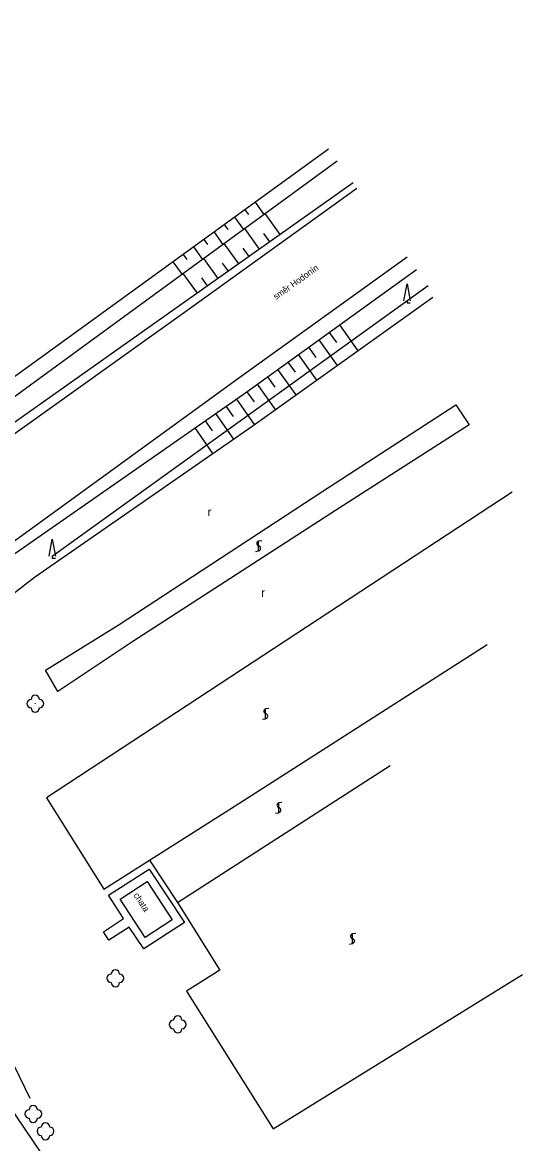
# Model space of a CAD drawing. Extents: x -577457 to -568404, y -1208466 to -1201387.
# Drawn here: x -570631.7 to -570572.5, y -1205007.9 to -1204875.4 of the extents above; entities that cross this region are included whole.
import ezdxf

# ---------------------------------------------------------------- set-up
doc = ezdxf.new("R2010")
doc.units = 0
for name, color, linetype in [('BUDOVY_MĚŘ', 7, 'Continuous'), ('POMOC_POPIS', 7, 'Continuous'), ('ROZHRANÍ_PLOCH', 7, 'Continuous'), ('VÝŠKOPIS', 7, 'Continuous'), ('ZELEŇ', 7, 'Continuous'), ('ZN_DOPLŇKOVÉ', 7, 'Continuous'), ('ZN_KULTUR', 7, 'Continuous')]:
    doc.layers.add(name, color=color, linetype=linetype)

msp = doc.modelspace()

# ---------------------------------------------------------------- linework, layer by layer
at = {"layer": 'BUDOVY_MĚŘ'}
msp.add_lwpolyline([(-570620.08, -1204979.02), (-570616.89, -1204976.93), (-570613.95, -1204981.46), (-570617.14, -1204983.55), (-570620.08, -1204979.02)], dxfattribs=at)
at = {"layer": 'ROZHRANÍ_PLOCH'}
for points in [[(-570656.19, -1204940.8), (-570611.94, -1204909.2), (-570592.11, -1204894.94)], [(-570651.37, -1204950.24), (-570606.22, -1204917.48), (-570586.16, -1204903.05)], [(-570621.49, -1204978.56), (-570616.67, -1204975.46), (-570612.48, -1204981.76), (-570617.3, -1204984.87), (-570619.05, -1204982.31), (-570621.43, -1204983.85), (-570622.08, -1204982.86), (-570619.69, -1204981.3), (-570621.49, -1204978.56)]]:
    msp.add_lwpolyline(points, dxfattribs=at)
at = {"layer": 'VÝŠKOPIS'}
for points in [[(-570605.35, -1204897.5), (-570604.93, -1204898.08)], [(-570604.13, -1204896.62), (-570603.09, -1204898.06)], [(-570606.56, -1204898.38), (-570605.51, -1204899.83)], [(-570601.18, -1204900.43), (-570602.93, -1204897.94)], [(-570608.99, -1204900.14), (-570607.94, -1204901.6)], [(-570607.78, -1204899.26), (-570607.36, -1204899.84)], [(-570603.63, -1204902.16), (-570605.36, -1204899.71)], [(-570602.4, -1204901.3), (-570603.1, -1204900.31)], [(-570610.2, -1204901.02), (-570609.78, -1204901.61)], [(-570606.07, -1204903.9), (-570607.78, -1204901.48)], [(-570612.63, -1204902.78), (-570612.21, -1204903.37)], [(-570611.42, -1204901.9), (-570610.36, -1204903.37)], [(-570604.85, -1204903.03), (-570605.54, -1204902.06)], [(-570613.85, -1204903.66), (-570612.78, -1204905.14)], [(-570608.52, -1204905.63), (-570610.2, -1204903.25)], [(-570607.3, -1204904.76), (-570607.98, -1204903.8)], [(-570610.97, -1204907.36), (-570612.63, -1204905.02)], [(-570609.75, -1204906.49), (-570610.42, -1204905.55)], [(-570594.17, -1204911.12), (-570591.98, -1204914.17)], [(-570595.39, -1204912), (-570594.51, -1204913.21)], [(-570597.82, -1204913.75), (-570596.95, -1204914.96)], [(-570596.61, -1204912.88), (-570594.42, -1204915.91)], [(-570599.04, -1204914.63), (-570596.86, -1204917.65)], [(-570601.47, -1204916.39), (-570599.31, -1204919.39)], [(-570600.26, -1204915.51), (-570599.39, -1204916.71)], [(-570602.69, -1204917.26), (-570601.82, -1204918.46)], [(-570605.12, -1204919.02), (-570604.26, -1204920.21)], [(-570603.91, -1204918.14), (-570601.75, -1204921.13)], [(-570606.35, -1204919.88), (-570604.24, -1204922.91)], [(-570608.82, -1204921.59), (-570606.7, -1204924.62)], [(-570607.59, -1204920.73), (-570606.74, -1204921.95)], [(-570610.05, -1204922.45), (-570609.2, -1204923.66)], [(-570611.28, -1204923.3), (-570609.17, -1204926.33)]]:
    msp.add_lwpolyline(points, dxfattribs=at)
at = {"layer": 'ZELEŇ'}
for points in [[(-570628.13, -1204938.45), (-570583.66, -1204906.47)], [(-570628.91, -1204951.93), (-570620.35, -1204946.61), (-570596.14, -1204930.78), (-570580.41, -1204920.55), (-570578.81, -1204922.93), (-570594.64, -1204933.07), (-570618.73, -1204948.64), (-570627.49, -1204954.45), (-570628.91, -1204951.93)], [(-570573.73, -1204930.88), (-570628.81, -1204967.05), (-570622.03, -1204977.82), (-570616.62, -1204974.39)], [(-570616.62, -1204974.39), (-570606.07, -1204967.72), (-570576.68, -1204948.92)], [(-570613.33, -1204979.4), (-570588.18, -1204963.21)], [(-570616.62, -1204974.39), (-570613.33, -1204979.4)], [(-570613.33, -1204979.4), (-570608.31, -1204987.41), (-570612.25, -1204989.88), (-570602.02, -1205006.18), (-570572.5, -1204987.92)]]:
    msp.add_lwpolyline(points, dxfattribs=at)
for centre in [(-570630.14, -1204955.9), (-570620.66, -1204988.37), (-570613.29, -1204993.83), (-570630.38, -1205004.41), (-570628.93, -1205006.46)]:
    msp.add_circle(centre, 0.0005, dxfattribs=at)
for centre, start, end in [((-570630.64, -1204955.9), 90, 270), ((-570630.14, -1204955.4), 0, 180), ((-570629.64, -1204955.9), 270, 90), ((-570630.14, -1204956.4), 180, 360), ((-570621.16, -1204988.37), 90, 270), ((-570620.66, -1204987.87), 0, 180), ((-570620.16, -1204988.37), 270, 90), ((-570620.66, -1204988.87), 180, 360), ((-570613.29, -1204993.33), 0, 180), ((-570613.79, -1204993.83), 90, 270), ((-570613.29, -1204994.33), 180, 360), ((-570612.79, -1204993.83), 270, 90), ((-570630.88, -1205004.41), 90, 270), ((-570630.38, -1205003.91), 0, 180), ((-570629.88, -1205004.41), 270, 90), ((-570630.38, -1205004.91), 180, 360), ((-570629.43, -1205006.46), 90, 270), ((-570628.93, -1205005.96), 0, 180), ((-570628.43, -1205006.46), 270, 90), ((-570628.93, -1205006.96), 180, 360)]:
    msp.add_arc(centre, 0.5, start, end, dxfattribs=at)
at = {"layer": 'ZN_DOPLŇKOVÉ'}
for points in [[(-570595.45, -1204890.33), (-570657.71, -1204935.44), (-570672.53, -1204906.65), (-570688.85, -1204870.61), (-570697.87, -1204843.81), (-570707.71, -1204816.41), (-570719.49, -1204787.9), (-570733.17, -1204766.85), (-570748.48, -1204744.93), (-570750.42, -1204742.15)], [(-570594.44, -1204891.75), (-570653.41, -1204934.8), (-570657.84, -1204937.89)], [(-570592.54, -1204894.33), (-570656.39, -1204939.46), (-570656.59, -1204940.17)], [(-570650.82, -1204950.84), (-570605.12, -1204919.02), (-570585.06, -1204904.55)], [(-570630.76, -1205002.59), (-570634.55, -1204994.79), (-570643.71, -1204974.29), (-570644.58, -1204965.67), (-570644.74, -1204956.36), (-570641.1, -1204949.38), (-570630.22, -1204940.94), (-570604.37, -1204923), (-570583.12, -1204907.85)], [(-570641, -1204991.45), (-570639.16, -1204994.65), (-570634.44, -1205001.71), (-570626.52, -1205013.37), (-570622.78, -1205023), (-570621.43, -1205023.81), (-570619.42, -1205024.24), (-570617.99, -1205022.42), (-570616.44, -1205017.04), (-570617.72, -1205012.82), (-570620.03, -1205010.53), (-570626.52, -1205013.37)]]:
    msp.add_lwpolyline(points, dxfattribs=at)
at = {"layer": 'ZN_KULTUR'}
for p, q in [((-570603.73, -1204937.89), (-570603.73, -1204936.64)), ((-570603.35, -1204936.64), (-570603.73, -1204936.69)), ((-570604.1, -1204937.89), (-570603.73, -1204937.84)), ((-570602.89, -1204957.73), (-570602.89, -1204956.48)), ((-570602.52, -1204956.48), (-570602.89, -1204956.53)), ((-570603.27, -1204957.73), (-570602.89, -1204957.68)), ((-570601.34, -1204968.84), (-570601.34, -1204967.59)), ((-570600.96, -1204967.59), (-570601.34, -1204967.64)), ((-570601.71, -1204968.84), (-570601.34, -1204968.79)), ((-570592.62, -1204984.32), (-570592.62, -1204983.07)), ((-570592.24, -1204983.07), (-570592.62, -1204983.12)), ((-570592.99, -1204984.32), (-570592.62, -1204984.27))]:
    msp.add_line(p, q, dxfattribs=at)
for points in [[(-570586.53, -1204908.26), (-570586.15, -1204906.26), (-570585.78, -1204908.26)], [(-570586.15, -1204908.26), (-570586.15, -1204908.51), (-570585.78, -1204908.51)], [(-570628.51, -1204938.45), (-570628.13, -1204936.45), (-570627.76, -1204938.45)], [(-570628.13, -1204938.45), (-570628.13, -1204938.7), (-570627.76, -1204938.7)]]:
    msp.add_lwpolyline(points, dxfattribs=at)
for centre, radius, start, end in [((-570603.67, -1204936.96), 0.278, 99.965, 253.4977), ((-570603.79, -1204937.53), 0.306, 280.3703, 79.0333), ((-570602.83, -1204956.8), 0.278, 99.965, 253.4977), ((-570602.95, -1204957.37), 0.306, 280.3703, 79.0333), ((-570601.28, -1204967.91), 0.278, 99.965, 253.4977), ((-570601.4, -1204968.48), 0.306, 280.3703, 79.0333), ((-570592.57, -1204983.39), 0.278, 99.965, 253.4977), ((-570592.68, -1204983.96), 0.306, 280.3703, 79.0333)]:
    msp.add_arc(centre, radius, start, end, dxfattribs=at)

# ---------------------------------------------------------------- texts
at = {"layer": 'POMOC_POPIS'}
for s, rotation, p in [('směr Hodonín', 35.53, (-570601.68, -1204908.19)), ('chata', 302.98, (-570618.56, -1204978.54))]:
    msp.add_text(s, height=0.75, rotation=rotation, dxfattribs=at).set_placement(p)
at = {"layer": 'ZN_KULTUR'}
for p in [(-570609.75, -1204933.71), (-570603.42, -1204943.28)]:
    msp.add_text('r', height=1, dxfattribs=at).set_placement(p)

doc.saveas('drawing.dxf')
